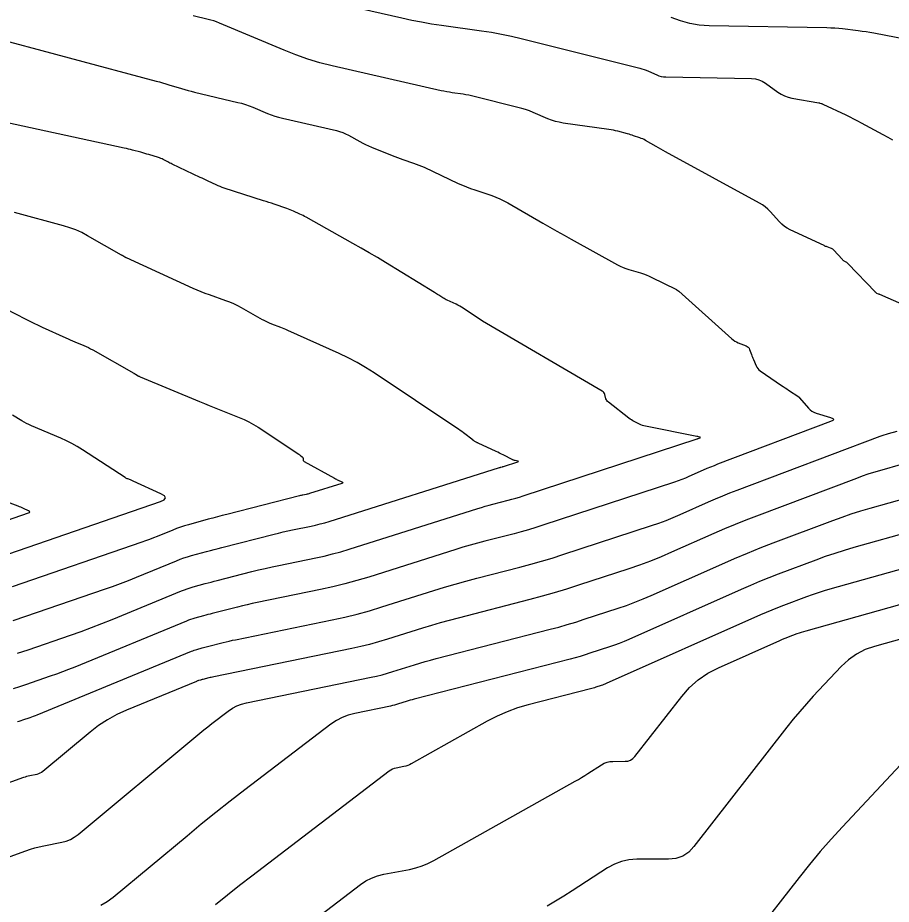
# Model space of a CAD drawing. Extents: x 1354696 to 1366163, y 660729 to 670380.
# Drawn here: x 1362379.5 to 1362445.7, y 664789.7 to 664856.8 of the extents above; entities that cross this region are included whole.
import ezdxf

# ---------------------------------------------------------------- set-up
doc = ezdxf.new("R2010")
doc.units = 0
doc.layers.add('R_Contours', color=7, linetype='Continuous')

msp = doc.modelspace()

# ---------------------------------------------------------------- linework, layer by layer
at = {"layer": 'R_Contours'}
for points in [[(1362405.456, 664857.531), (1362408.59, 664856.815), (1362409.338, 664856.652), (1362410.088, 664856.506), (1362410.842, 664856.376), (1362411.599, 664856.263), (1362414.632, 664855.843), (1362415.388, 664855.728), (1362416.14, 664855.592), (1362416.889, 664855.437), (1362417.633, 664855.261), (1362426.612, 664853.014), (1362426.781, 664852.967), (1362426.947, 664852.913), (1362427.111, 664852.852), (1362427.272, 664852.783), (1362427.91, 664852.491), (1362428.071, 664852.427), (1362428.237, 664852.38), (1362428.406, 664852.351), (1362428.58, 664852.339), (1362435.088, 664852.228), (1362435.373, 664852.202), (1362435.644, 664852.134), (1362435.901, 664852.025), (1362436.144, 664851.873), (1362437.088, 664851.184), (1362437.33, 664851.027), (1362437.586, 664850.9), (1362437.854, 664850.804), (1362438.135, 664850.739), (1362440.191, 664850.38), (1362440.217, 664850.375), (1362440.242, 664850.369), (1362440.268, 664850.362), (1362440.293, 664850.355), (1362440.393, 664850.322), (1362440.418, 664850.314), (1362440.443, 664850.305), (1362440.467, 664850.295), (1362440.491, 664850.284), (1362442.226, 664849.459), (1362442.522, 664849.316), (1362442.817, 664849.17), (1362443.11, 664849.02), (1362443.401, 664848.866), (1362445.038, 664847.989), (1362445.404, 664847.785), (1362445.762, 664847.569)], [(1362447.509, 664834.677), (1362444.802, 664835.856), (1362444.778, 664835.866), (1362444.754, 664835.877), (1362444.73, 664835.887), (1362444.706, 664835.896), (1362444.583, 664835.945), (1362444.573, 664835.95), (1362444.563, 664835.956), (1362444.553, 664835.962), (1362444.544, 664835.97), (1362444.51, 664836.001), (1362444.501, 664836.009), (1362444.493, 664836.017), (1362444.484, 664836.025), (1362444.476, 664836.033), (1362442.391, 664838.204), (1362442.36, 664838.234), (1362442.328, 664838.261), (1362442.293, 664838.286), (1362442.257, 664838.309), (1362442.108, 664838.395), (1362442.072, 664838.418), (1362442.037, 664838.443), (1362442.005, 664838.471), (1362441.975, 664838.502), (1362441.286, 664839.246), (1362441.239, 664839.291), (1362441.187, 664839.328), (1362441.131, 664839.359), (1362441.071, 664839.383), (1362440.821, 664839.465), (1362440.759, 664839.487), (1362440.697, 664839.51), (1362440.636, 664839.535), (1362440.576, 664839.562), (1362438.009, 664840.762), (1362437.782, 664840.882), (1362437.57, 664841.023), (1362437.373, 664841.185), (1362437.192, 664841.368), (1362436.497, 664842.141), (1362436.317, 664842.325), (1362436.123, 664842.493), (1362435.916, 664842.643), (1362435.695, 664842.776), (1362428.553, 664846.68), (1362428.381, 664846.775), (1362428.209, 664846.871), (1362428.038, 664846.968), (1362427.868, 664847.065), (1362427.059, 664847.533), (1362426.952, 664847.591), (1362426.842, 664847.644), (1362426.73, 664847.691), (1362426.615, 664847.732), (1362426.151, 664847.887), (1362426.034, 664847.924), (1362425.917, 664847.96), (1362425.8, 664847.995), (1362425.682, 664848.028), (1362424.942, 664848.228), (1362424.779, 664848.269), (1362424.614, 664848.306), (1362424.449, 664848.337), (1362424.282, 664848.363), (1362420.813, 664848.852), (1362420.514, 664848.904), (1362420.221, 664848.975), (1362419.934, 664849.066), (1362419.651, 664849.175), (1362418.533, 664849.652), (1362418.251, 664849.766), (1362417.966, 664849.868), (1362417.677, 664849.959), (1362417.384, 664850.038), (1362414.066, 664850.868), (1362413.861, 664850.917), (1362413.655, 664850.96), (1362413.448, 664850.997), (1362413.24, 664851.029), (1362412.404, 664851.144), (1362412.196, 664851.176), (1362411.988, 664851.211), (1362411.781, 664851.252), (1362411.575, 664851.296), (1362403.306, 664853.188), (1362402.376, 664853.422), (1362401.458, 664853.696), (1362400.553, 664854.009), (1362399.661, 664854.362), (1362394.766, 664856.422), (1362394.555, 664856.506), (1362394.342, 664856.58), (1362394.125, 664856.646), (1362393.906, 664856.702), (1362392.779, 664856.968)], [(1362451.122, 664854.356), (1362444.354, 664855.648), (1362444.06, 664855.702), (1362443.765, 664855.75), (1362443.47, 664855.793), (1362443.173, 664855.832), (1362441.987, 664855.974), (1362441.69, 664856.005), (1362441.392, 664856.03), (1362441.094, 664856.046), (1362440.796, 664856.055), (1362431.861, 664856.208), (1362431.122, 664856.258), (1362430.4, 664856.382), (1362429.694, 664856.581), (1362429.006, 664856.855)], [(1362376.754, 664855.547), (1362389.973, 664852.034), (1362390.216, 664851.968), (1362390.458, 664851.899), (1362390.699, 664851.828), (1362390.94, 664851.755), (1362391.902, 664851.457), (1362392.143, 664851.384), (1362392.385, 664851.316), (1362392.629, 664851.252), (1362392.873, 664851.192), (1362396.156, 664850.418), (1362396.446, 664850.343), (1362396.732, 664850.256), (1362397.014, 664850.158), (1362397.292, 664850.047), (1362398.398, 664849.582), (1362398.677, 664849.472), (1362398.959, 664849.374), (1362399.245, 664849.289), (1362399.536, 664849.216), (1362403.636, 664848.278), (1362403.873, 664848.215), (1362404.104, 664848.136), (1362404.329, 664848.04), (1362404.547, 664847.929), (1362405.409, 664847.452), (1362405.626, 664847.336), (1362405.846, 664847.226), (1362406.069, 664847.123), (1362406.295, 664847.026), (1362407.864, 664846.383), (1362408.062, 664846.304), (1362408.262, 664846.228), (1362408.463, 664846.155), (1362408.665, 664846.085), (1362409.477, 664845.814), (1362409.679, 664845.743), (1362409.878, 664845.667), (1362410.075, 664845.584), (1362410.27, 664845.496), (1362412.863, 664844.28), (1362413.171, 664844.141), (1362413.481, 664844.012), (1362413.796, 664843.892), (1362414.114, 664843.781), (1362415.394, 664843.357), (1362415.71, 664843.243), (1362416.02, 664843.113), (1362416.322, 664842.968), (1362416.618, 664842.807), (1362419.263, 664841.277), (1362419.802, 664840.967), (1362420.342, 664840.66), (1362420.884, 664840.355), (1362421.427, 664840.052), (1362424.931, 664838.111), (1362425.136, 664838.005), (1362425.346, 664837.91), (1362425.561, 664837.827), (1362425.78, 664837.756), (1362426.668, 664837.494), (1362426.888, 664837.423), (1362427.105, 664837.344), (1362427.318, 664837.256), (1362427.528, 664837.158), (1362429.346, 664836.263), (1362429.366, 664836.253), (1362429.386, 664836.241), (1362429.405, 664836.229), (1362429.424, 664836.216), (1362429.499, 664836.163), (1362429.518, 664836.15), (1362429.536, 664836.136), (1362429.554, 664836.121), (1362429.571, 664836.106), (1362433.59, 664832.509), (1362433.7, 664832.418), (1362433.817, 664832.339), (1362433.94, 664832.269), (1362434.07, 664832.211), (1362434.678, 664831.967), (1362434.765, 664831.922), (1362434.838, 664831.862), (1362434.895, 664831.787), (1362434.938, 664831.698), (1362435.077, 664831.313), (1362435.113, 664831.217), (1362435.149, 664831.122), (1362435.188, 664831.027), (1362435.227, 664830.933), (1362435.434, 664830.452), (1362435.488, 664830.346), (1362435.555, 664830.251), (1362435.636, 664830.166), (1362435.73, 664830.092), (1362437.361, 664828.979), (1362437.493, 664828.89), (1362437.624, 664828.801), (1362437.755, 664828.712), (1362437.887, 664828.624), (1362438.666, 664828.103), (1362438.672, 664828.098), (1362438.677, 664828.094), (1362438.681, 664828.088), (1362438.684, 664828.082), (1362438.698, 664828.057), (1362438.701, 664828.051), (1362438.705, 664828.045), (1362438.709, 664828.039), (1362438.714, 664828.033), (1362439.403, 664827.245), (1362439.526, 664827.122), (1362439.663, 664827.02), (1362439.812, 664826.938), (1362439.975, 664826.877), (1362441.066, 664826.55), (1362441.246, 664826.476), (1362441.308, 664826.399), (1362441.251, 664826.317), (1362441.077, 664826.231), (1362432.516, 664823), (1362432.24, 664822.894), (1362431.966, 664822.784), (1362431.694, 664822.67), (1362431.423, 664822.552), (1362430.343, 664822.072), (1362430.071, 664821.955), (1362429.797, 664821.846), (1362429.52, 664821.743), (1362429.241, 664821.648), (1362419.282, 664818.384), (1362418.737, 664818.21), (1362418.19, 664818.046), (1362417.64, 664817.89), (1362417.088, 664817.743), (1362414.873, 664817.173), (1362414.32, 664817.027), (1362413.769, 664816.873), (1362413.221, 664816.712), (1362412.675, 664816.543), (1362406.085, 664814.461), (1362405.181, 664814.188), (1362404.27, 664813.938), (1362403.354, 664813.713), (1362402.431, 664813.512), (1362397.628, 664812.529), (1362397.252, 664812.45), (1362396.877, 664812.366), (1362396.503, 664812.278), (1362396.13, 664812.185), (1362394.226, 664811.7), (1362394.061, 664811.658), (1362393.896, 664811.615), (1362393.732, 664811.571), (1362393.567, 664811.527), (1362392.91, 664811.348), (1362392.746, 664811.301), (1362392.584, 664811.249), (1362392.424, 664811.191), (1362392.266, 664811.129), (1362383.8, 664807.641), (1362383.341, 664807.455), (1362382.879, 664807.277), (1362382.415, 664807.106), (1362381.948, 664806.941), (1362380.076, 664806.297), (1362379.606, 664806.142), (1362379.133, 664805.997)], [(1362379.472, 664808.69), (1362380.276, 664808.956), (1362383.479, 664810.058), (1362384.278, 664810.339), (1362385.072, 664810.632), (1362385.862, 664810.937), (1362386.647, 664811.254), (1362391.89, 664813.414), (1362392.108, 664813.5), (1362392.328, 664813.579), (1362392.551, 664813.651), (1362392.776, 664813.716), (1362393.682, 664813.962), (1362393.908, 664814.023), (1362394.135, 664814.083), (1362394.362, 664814.142), (1362394.589, 664814.201), (1362397.212, 664814.869), (1362397.726, 664814.997), (1362398.241, 664815.118), (1362398.757, 664815.233), (1362399.275, 664815.343), (1362402.069, 664815.914), (1362402.705, 664816.053), (1362403.337, 664816.209), (1362403.965, 664816.38), (1362404.589, 664816.569), (1362414.333, 664819.648), (1362414.619, 664819.737), (1362414.905, 664819.821), (1362415.193, 664819.901), (1362415.482, 664819.978), (1362416.64, 664820.275), (1362416.928, 664820.352), (1362417.216, 664820.434), (1362417.502, 664820.52), (1362417.786, 664820.611), (1362430.975, 664824.933), (1362430.986, 664824.937), (1362430.998, 664824.942), (1362431.021, 664824.952), (1362431.032, 664824.957), (1362431.044, 664824.961), (1362431.183, 664825.014), (1362431.202, 664825.023), (1362431.208, 664825.032), (1362431.202, 664825.04), (1362431.182, 664825.048), (1362431.054, 664825.087), (1362431.024, 664825.095), (1362430.994, 664825.103), (1362430.964, 664825.11), (1362430.933, 664825.117), (1362427.04, 664825.885), (1362426.927, 664825.911), (1362426.816, 664825.945), (1362426.708, 664825.987), (1362426.603, 664826.036), (1362426.186, 664826.249), (1362426.084, 664826.305), (1362425.984, 664826.365), (1362425.887, 664826.43), (1362425.793, 664826.499), (1362424.235, 664827.709), (1362424.174, 664827.764), (1362424.124, 664827.825), (1362424.085, 664827.894), (1362424.056, 664827.971), (1362423.962, 664828.29), (1362423.933, 664828.365), (1362423.891, 664828.43), (1362423.837, 664828.487), (1362423.772, 664828.533), (1362414.71, 664833.844), (1362414.708, 664833.845), (1362413.232, 664834.831), (1362413.103, 664834.913), (1362412.971, 664834.989), (1362412.836, 664835.061), (1362412.698, 664835.126), (1362412.034, 664835.426), (1362411.949, 664835.466), (1362411.865, 664835.509), (1362411.783, 664835.555), (1362411.702, 664835.603), (1362411.382, 664835.802), (1362411.301, 664835.852), (1362411.221, 664835.902), (1362411.141, 664835.951), (1362411.061, 664836.001), (1362407.351, 664838.282), (1362406.737, 664838.655), (1362406.119, 664839.022), (1362405.497, 664839.382), (1362404.871, 664839.736), (1362401.339, 664841.71), (1362401.221, 664841.774), (1362401.103, 664841.836), (1362400.983, 664841.896), (1362400.863, 664841.954), (1362400.379, 664842.181), (1362400.257, 664842.236), (1362400.134, 664842.287), (1362400.009, 664842.335), (1362399.883, 664842.379), (1362398.919, 664842.702), (1362398.716, 664842.769), (1362398.512, 664842.836), (1362398.309, 664842.903), (1362398.105, 664842.968), (1362395.133, 664843.921), (1362394.975, 664843.975), (1362394.819, 664844.033), (1362394.665, 664844.097), (1362394.513, 664844.165), (1362393.909, 664844.45), (1362393.758, 664844.521), (1362393.607, 664844.592), (1362393.456, 664844.664), (1362393.305, 664844.735), (1362391.196, 664845.731), (1362391.108, 664845.774), (1362391.02, 664845.816), (1362390.933, 664845.86), (1362390.847, 664845.905), (1362390.502, 664846.086), (1362390.415, 664846.129), (1362390.326, 664846.168), (1362390.235, 664846.203), (1362390.143, 664846.234), (1362389.422, 664846.457), (1362389.271, 664846.504), (1362389.119, 664846.548), (1362388.966, 664846.591), (1362388.814, 664846.633), (1362388.184, 664846.8), (1362388.027, 664846.841), (1362387.871, 664846.879), (1362387.714, 664846.916), (1362387.556, 664846.951), (1362377.171, 664849.196)], [(1362379.149, 664811.17), (1362380.096, 664811.484), (1362386.053, 664813.533), (1362386.663, 664813.748), (1362387.27, 664813.972), (1362387.874, 664814.205), (1362388.474, 664814.447), (1362391.513, 664815.699), (1362391.791, 664815.809), (1362392.072, 664815.909), (1362392.356, 664816.001), (1362392.643, 664816.084), (1362393.796, 664816.397), (1362394.085, 664816.475), (1362394.373, 664816.552), (1362394.663, 664816.627), (1362394.952, 664816.702), (1362398.906, 664817.709), (1362399.254, 664817.795), (1362399.603, 664817.878), (1362399.952, 664817.956), (1362400.303, 664818.029), (1362401.707, 664818.317), (1362402.057, 664818.393), (1362402.404, 664818.479), (1362402.75, 664818.573), (1362403.093, 664818.677), (1362415.991, 664822.754), (1362416.016, 664822.761), (1362416.041, 664822.769), (1362416.066, 664822.776), (1362416.091, 664822.782), (1362416.191, 664822.808), (1362416.217, 664822.815), (1362416.242, 664822.822), (1362416.266, 664822.829), (1362416.291, 664822.837), (1362417.371, 664823.191), (1362417.406, 664823.206), (1362417.418, 664823.219), (1362417.405, 664823.231), (1362417.368, 664823.241), (1362417.173, 664823.28), (1362417.124, 664823.291), (1362417.077, 664823.306), (1362417.031, 664823.323), (1362416.986, 664823.344), (1362416.269, 664823.711), (1362416.134, 664823.779), (1362415.998, 664823.846), (1362415.862, 664823.911), (1362415.726, 664823.975), (1362414.38, 664824.595), (1362414.341, 664824.614), (1362414.302, 664824.633), (1362414.263, 664824.653), (1362414.225, 664824.674), (1362414.003, 664824.796), (1362414, 664824.798), (1362413.997, 664824.801), (1362413.996, 664824.805), (1362413.995, 664824.809), (1362413.993, 664824.826), (1362413.992, 664824.83), (1362413.991, 664824.834), (1362413.988, 664824.837), (1362413.985, 664824.84), (1362413.248, 664825.383), (1362413.124, 664825.474), (1362412.998, 664825.563), (1362412.872, 664825.651), (1362412.744, 664825.737), (1362406.485, 664829.916), (1362405.845, 664830.325), (1362405.191, 664830.706), (1362404.521, 664831.059), (1362403.835, 664831.385), (1362399.938, 664833.144), (1362399.808, 664833.201), (1362399.677, 664833.257), (1362399.546, 664833.311), (1362399.414, 664833.363), (1362398.739, 664833.623), (1362398.679, 664833.646), (1362398.619, 664833.671), (1362398.56, 664833.697), (1362398.501, 664833.724), (1362398.266, 664833.833), (1362398.208, 664833.861), (1362398.15, 664833.89), (1362398.093, 664833.921), (1362398.036, 664833.952), (1362396.437, 664834.854), (1362396.148, 664835.008), (1362395.854, 664835.149), (1362395.553, 664835.277), (1362395.247, 664835.392), (1362394.003, 664835.825), (1362393.694, 664835.936), (1362393.388, 664836.055), (1362393.085, 664836.181), (1362392.784, 664836.314), (1362387.727, 664838.629), (1362387.696, 664838.643), (1362387.666, 664838.659), (1362387.637, 664838.675), (1362387.608, 664838.693), (1362387.455, 664838.788), (1362387.446, 664838.794), (1362387.436, 664838.799), (1362387.427, 664838.804), (1362387.417, 664838.809), (1362387.377, 664838.826), (1362387.367, 664838.831), (1362387.357, 664838.835), (1362387.347, 664838.84), (1362387.338, 664838.846), (1362384.771, 664840.314), (1362384.335, 664840.546), (1362383.885, 664840.749), (1362383.424, 664840.923), (1362382.951, 664841.067), (1362379.23, 664842.074)], [(1362378.54, 664834.791), (1362380.089, 664833.996), (1362380.399, 664833.84), (1362380.71, 664833.688), (1362381.022, 664833.539), (1362381.337, 664833.395), (1362383.122, 664832.587), (1362383.292, 664832.511), (1362383.463, 664832.435), (1362383.635, 664832.361), (1362383.806, 664832.288), (1362384.494, 664831.997), (1362384.665, 664831.922), (1362384.833, 664831.842), (1362384.999, 664831.757), (1362385.163, 664831.667), (1362388.275, 664829.896), (1362388.286, 664829.89), (1362388.296, 664829.884), (1362388.307, 664829.879), (1362388.318, 664829.873), (1362388.361, 664829.851), (1362388.371, 664829.845), (1362388.382, 664829.839), (1362388.392, 664829.833), (1362388.403, 664829.827), (1362388.599, 664829.709), (1362388.635, 664829.687), (1362388.672, 664829.668), (1362388.71, 664829.649), (1362388.749, 664829.632), (1362393.247, 664827.754), (1362393.622, 664827.598), (1362393.997, 664827.445), (1362394.373, 664827.294), (1362394.75, 664827.144), (1362396.26, 664826.55), (1362396.633, 664826.392), (1362396.996, 664826.216), (1362397.349, 664826.02), (1362397.692, 664825.805), (1362400.775, 664823.763), (1362400.807, 664823.741), (1362400.84, 664823.719), (1362400.872, 664823.696), (1362400.904, 664823.673), (1362401.036, 664823.575), (1362401.062, 664823.552), (1362401.081, 664823.525), (1362401.094, 664823.495), (1362401.101, 664823.461), (1362401.115, 664823.319), (1362401.122, 664823.285), (1362401.136, 664823.256), (1362401.157, 664823.232), (1362401.185, 664823.213), (1362403.491, 664821.938), (1362403.559, 664821.901), (1362403.628, 664821.866), (1362403.697, 664821.832), (1362403.767, 664821.799), (1362404.049, 664821.669), (1362404.101, 664821.638), (1362404.117, 664821.609), (1362404.097, 664821.582), (1362404.042, 664821.557), (1362401.596, 664820.784), (1362401.534, 664820.766), (1362401.471, 664820.749), (1362401.409, 664820.733), (1362401.345, 664820.719), (1362401.091, 664820.667), (1362401.027, 664820.654), (1362400.964, 664820.64), (1362400.901, 664820.625), (1362400.838, 664820.609), (1362395.315, 664819.202), (1362394.963, 664819.112), (1362394.612, 664819.02), (1362394.261, 664818.927), (1362393.911, 664818.833), (1362392.417, 664818.427), (1362392.114, 664818.339), (1362391.814, 664818.242), (1362391.518, 664818.136), (1362391.224, 664818.021), (1362390.057, 664817.54), (1362389.764, 664817.422), (1362389.47, 664817.308), (1362389.174, 664817.199), (1362388.876, 664817.094), (1362379.07, 664813.721)], [(1362378.044, 664815.958), (1362390.29, 664820.17), (1362390.577, 664820.305), (1362390.678, 664820.45), (1362390.592, 664820.604), (1362390.32, 664820.767), (1362388.23, 664821.726), (1362388.179, 664821.748), (1362388.128, 664821.77), (1362388.077, 664821.791), (1362388.025, 664821.811), (1362387.817, 664821.888), (1362387.765, 664821.909), (1362387.716, 664821.933), (1362387.667, 664821.959), (1362387.62, 664821.988), (1362384.394, 664824.099), (1362383.995, 664824.347), (1362383.586, 664824.578), (1362383.168, 664824.789), (1362382.739, 664824.982), (1362380.517, 664825.925), (1362380.329, 664826.009), (1362380.145, 664826.099), (1362379.963, 664826.196), (1362379.785, 664826.299), (1362379.08, 664826.724)], [(1362379.465, 664803.513), (1362379.603, 664803.552), (1362379.74, 664803.593), (1362379.876, 664803.638), (1362380.417, 664803.825), (1362380.553, 664803.872), (1362380.687, 664803.922), (1362380.821, 664803.974), (1362380.953, 664804.027), (1362392.643, 664808.844), (1362392.741, 664808.883), (1362392.841, 664808.918), (1362392.942, 664808.951), (1362393.043, 664808.98), (1362393.453, 664809.091), (1362393.555, 664809.119), (1362393.657, 664809.146), (1362393.76, 664809.173), (1362393.863, 664809.199), (1362395.048, 664809.501), (1362395.281, 664809.559), (1362395.513, 664809.614), (1362395.747, 664809.666), (1362395.981, 664809.716), (1362403.317, 664811.217), (1362404.265, 664811.424), (1362405.207, 664811.655), (1362406.142, 664811.911), (1362407.072, 664812.191), (1362411.017, 664813.438), (1362411.824, 664813.687), (1362412.634, 664813.925), (1362413.447, 664814.152), (1362414.264, 664814.368), (1362417.536, 664815.21), (1362418.352, 664815.427), (1362419.164, 664815.657), (1362419.973, 664815.901), (1362420.777, 664816.157), (1362427.507, 664818.363), (1362428.06, 664818.552), (1362428.608, 664818.755), (1362429.15, 664818.971), (1362429.687, 664819.202), (1362431.825, 664820.152), (1362432.361, 664820.386), (1362432.9, 664820.611), (1362433.442, 664820.829), (1362433.988, 664821.04), (1362444.83, 664825.131), (1362444.988, 664825.188), (1362445.146, 664825.242), (1362445.306, 664825.293), (1362445.467, 664825.34), (1362446.113, 664825.521)], [(1362446.529, 664822.998), (1362444.769, 664822.506), (1362444.331, 664822.378), (1362443.896, 664822.241), (1362443.464, 664822.094), (1362443.035, 664821.937), (1362435.46, 664819.079), (1362434.645, 664818.765), (1362433.834, 664818.439), (1362433.028, 664818.101), (1362432.227, 664817.752), (1362429.032, 664816.332), (1362428.229, 664815.988), (1362427.419, 664815.664), (1362426.6, 664815.361), (1362425.774, 664815.078), (1362421.97, 664813.832), (1362421.057, 664813.54), (1362420.14, 664813.264), (1362419.218, 664813.003), (1362418.292, 664812.757), (1362412.844, 664811.355), (1362412.168, 664811.177), (1362411.495, 664810.989), (1362410.824, 664810.792), (1362410.156, 664810.585), (1362407.49, 664809.743), (1362406.821, 664809.541), (1362406.147, 664809.356), (1362405.469, 664809.19), (1362404.787, 664809.041), (1362394.334, 664806.902), (1362394.242, 664806.883), (1362394.15, 664806.862), (1362394.058, 664806.84), (1362393.967, 664806.818), (1362393.5, 664806.699), (1362393.459, 664806.688), (1362393.419, 664806.678), (1362393.378, 664806.667), (1362393.338, 664806.656), (1362393.177, 664806.612), (1362393.137, 664806.601), (1362393.097, 664806.588), (1362393.058, 664806.574), (1362393.019, 664806.559), (1362387.736, 664804.382), (1362386.994, 664804.043), (1362386.284, 664803.651), (1362385.606, 664803.206), (1362384.96, 664802.708), (1362381.378, 664799.729), (1362381.274, 664799.653), (1362381.164, 664799.592), (1362381.047, 664799.544), (1362380.922, 664799.512), (1362380.412, 664799.409), (1362380.285, 664799.381), (1362380.159, 664799.349), (1362380.035, 664799.311), (1362379.911, 664799.27), (1362368.162, 664795.039)], [(1362377.018, 664818.195), (1362380.292, 664819.321), (1362380.369, 664819.357), (1362380.395, 664819.395), (1362380.373, 664819.437), (1362380.3, 664819.48), (1362379.909, 664819.659), (1362379.811, 664819.703), (1362379.713, 664819.745), (1362379.613, 664819.786), (1362379.513, 664819.824), (1362376.986, 664820.767)], [(1362370.729, 664790.349), (1362380.109, 664793.726), (1362380.44, 664793.839), (1362380.774, 664793.938), (1362381.112, 664794.026), (1362381.454, 664794.101), (1362382.826, 664794.376), (1362383.159, 664794.464), (1362383.475, 664794.591), (1362383.771, 664794.757), (1362384.05, 664794.961), (1362392.976, 664802.386), (1362393.277, 664802.634), (1362393.58, 664802.878), (1362393.886, 664803.12), (1362394.195, 664803.358), (1362395.434, 664804.304), (1362395.753, 664804.521), (1362396.089, 664804.698), (1362396.444, 664804.836), (1362396.817, 664804.934), (1362406.256, 664806.865), (1362406.673, 664806.956), (1362407.088, 664807.058), (1362407.499, 664807.17), (1362407.908, 664807.294), (1362409.537, 664807.809), (1362409.945, 664807.935), (1362410.355, 664808.055), (1362410.767, 664808.17), (1362411.179, 664808.279), (1362419.819, 664810.502), (1362420.471, 664810.675), (1362421.119, 664810.859), (1362421.764, 664811.053), (1362422.407, 664811.258), (1362424.969, 664812.098), (1362425.607, 664812.316), (1362426.239, 664812.55), (1362426.864, 664812.8), (1362427.483, 664813.065), (1362432.831, 664815.442), (1362433.796, 664815.863), (1362434.767, 664816.269), (1362435.743, 664816.662), (1362436.725, 664817.04), (1362441.239, 664818.744), (1362441.939, 664818.999), (1362442.645, 664819.239), (1362443.356, 664819.463), (1362444.072, 664819.672), (1362446.945, 664820.476)], [(1362447.361, 664817.954), (1362442.845, 664816.691), (1362442.115, 664816.478), (1362441.391, 664816.249), (1362440.671, 664816.004), (1362439.957, 664815.744), (1362437.11, 664814.669), (1362436.4, 664814.396), (1362435.694, 664814.112), (1362434.993, 664813.818), (1362434.296, 664813.514), (1362425.78, 664809.73), (1362425.421, 664809.576), (1362425.06, 664809.432), (1362424.694, 664809.296), (1362424.326, 664809.17), (1362422.843, 664808.684), (1362422.472, 664808.566), (1362422.098, 664808.453), (1362421.723, 664808.347), (1362421.346, 664808.247), (1362409.515, 664805.203), (1362409.365, 664805.163), (1362409.215, 664805.122), (1362409.067, 664805.078), (1362408.918, 664805.032), (1362408.326, 664804.845), (1362408.178, 664804.8), (1362408.028, 664804.759), (1362407.878, 664804.722), (1362407.726, 664804.689), (1362405.021, 664804.136), (1362404.532, 664804.007), (1362404.066, 664803.827), (1362403.624, 664803.594), (1362403.205, 664803.309), (1362396.693, 664798.336), (1362395.584, 664797.48), (1362394.484, 664796.612), (1362393.392, 664795.733), (1362392.31, 664794.842), (1362386.721, 664790.193), (1362386.268, 664789.861), (1362385.785, 664789.591)], [(1362448.603, 664815.663), (1362441.028, 664813.544), (1362440.579, 664813.413), (1362440.132, 664813.272), (1362439.689, 664813.121), (1362439.248, 664812.96), (1362437.494, 664812.298), (1362437.057, 664812.13), (1362436.622, 664811.955), (1362436.19, 664811.774), (1362435.76, 664811.586), (1362424.076, 664806.394), (1362423.979, 664806.353), (1362423.881, 664806.313), (1362423.782, 664806.277), (1362423.682, 664806.242), (1362423.28, 664806.111), (1362423.179, 664806.079), (1362423.078, 664806.048), (1362422.976, 664806.019), (1362422.874, 664805.992), (1362418.168, 664804.781), (1362417.36, 664804.546), (1362416.572, 664804.259), (1362415.805, 664803.922), (1362415.057, 664803.534), (1362409.299, 664800.306), (1362409.167, 664800.239), (1362409.03, 664800.183), (1362408.89, 664800.138), (1362408.745, 664800.105), (1362408.159, 664799.995), (1362408.016, 664799.959), (1362407.88, 664799.908), (1362407.751, 664799.841), (1362407.629, 664799.758), (1362397.21, 664791.801), (1362396.286, 664791.088), (1362395.37, 664790.366), (1362394.462, 664789.634)], [(1362397.727, 664785.266), (1362405.449, 664791.164), (1362405.856, 664791.439), (1362406.285, 664791.662), (1362406.738, 664791.833), (1362407.214, 664791.951), (1362409.166, 664792.319), (1362409.647, 664792.429), (1362410.115, 664792.578), (1362410.568, 664792.764), (1362411.008, 664792.988), (1362421.718, 664798.991), (1362421.964, 664799.132), (1362422.208, 664799.276), (1362422.449, 664799.424), (1362422.688, 664799.576), (1362423.726, 664800.247), (1362423.925, 664800.357), (1362424.133, 664800.436), (1362424.35, 664800.483), (1362424.577, 664800.499), (1362425.502, 664800.501), (1362425.722, 664800.524), (1362425.92, 664800.593), (1362426.095, 664800.707), (1362426.249, 664800.867), (1362429.793, 664805.419), (1362430.385, 664806.092), (1362431.045, 664806.678), (1362431.773, 664807.177), (1362432.569, 664807.59), (1362437.225, 664809.659), (1362437.387, 664809.729), (1362437.55, 664809.798), (1362437.714, 664809.864), (1362437.879, 664809.927), (1362438.54, 664810.177), (1362438.706, 664810.237), (1362438.873, 664810.294), (1362439.042, 664810.347), (1362439.211, 664810.397), (1362450.184, 664813.467)], [(1362451.766, 664811.271), (1362444.402, 664809.21), (1362443.688, 664808.959), (1362443.028, 664808.619), (1362442.422, 664808.191), (1362441.869, 664807.674), (1362439.766, 664805.429), (1362439.246, 664804.862), (1362438.741, 664804.284), (1362438.248, 664803.694), (1362437.769, 664803.093), (1362430.72, 664794.039), (1362430.322, 664793.625), (1362429.867, 664793.329), (1362429.354, 664793.151), (1362428.784, 664793.091), (1362426.385, 664793.086), (1362425.797, 664793.044), (1362425.234, 664792.921), (1362424.694, 664792.717), (1362424.178, 664792.432), (1362421.486, 664790.691), (1362420.867, 664790.297), (1362420.241, 664789.914), (1362419.61, 664789.54)], [(1362452.243, 664806.507), (1362441.978, 664795.551), (1362441.121, 664794.615), (1362440.285, 664793.661), (1362439.472, 664792.687), (1362438.681, 664791.695), (1362435.191, 664787.212)]]:
    msp.add_lwpolyline(points, dxfattribs=at)

doc.saveas('drawing.dxf')
